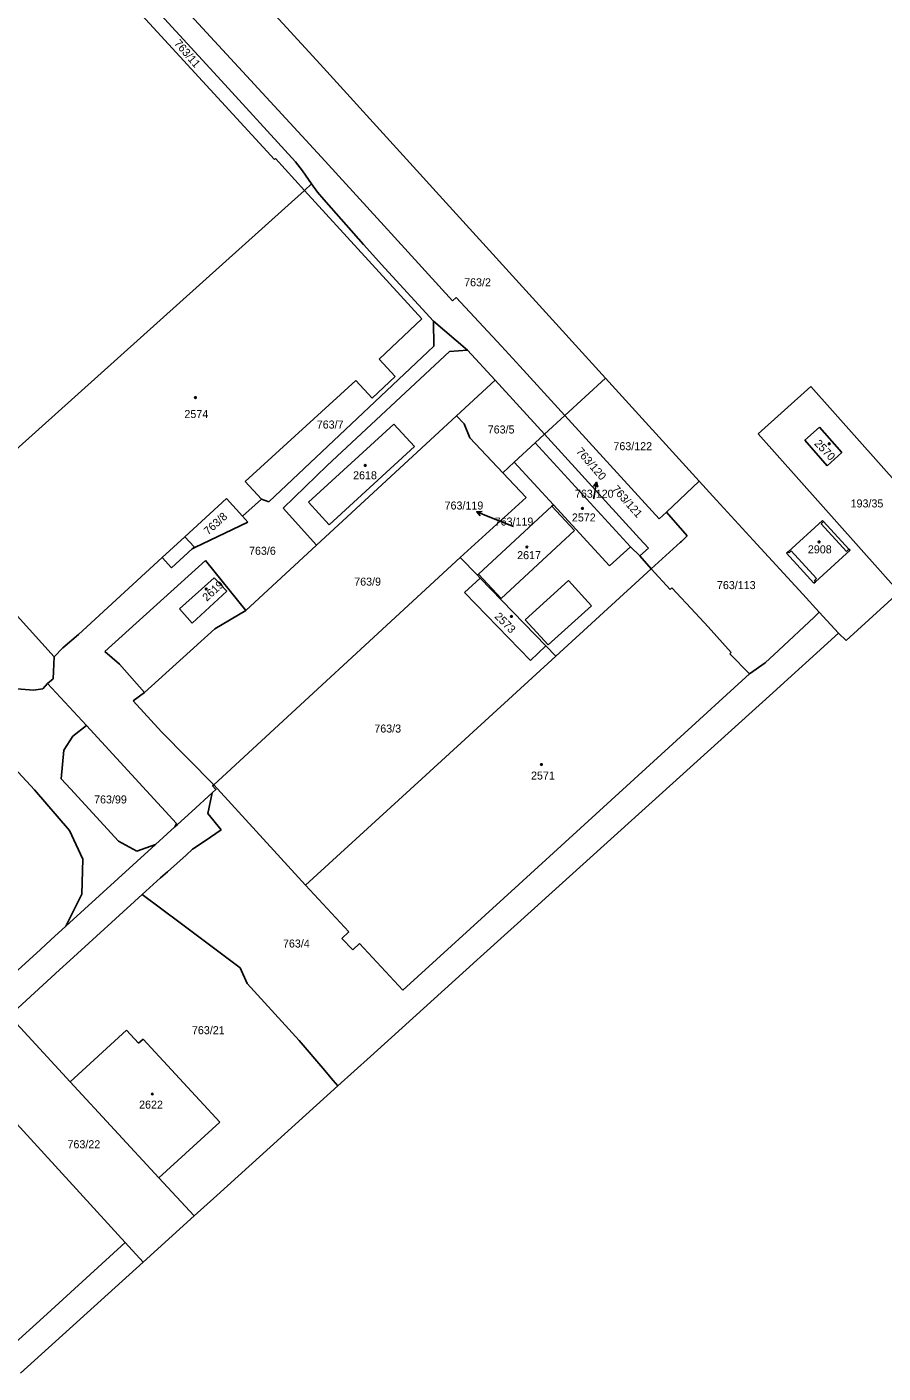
# Model space of a CAD drawing. Extents: x -735249 to -729401, y -1124843 to -1121828.
# Drawn here: x -733466.8 to -733284.9, y -1124663 to -1124377.1 of the extents above; entities that cross this region are included whole.
import ezdxf

# ---------------------------------------------------------------- set-up
doc = ezdxf.new("R2010")
doc.units = 0
for name, color, linetype in [('Vrstva 1', 7, 'Continuous'), ('Vrstva 13', 7, 'Continuous'), ('Vrstva 16', 7, 'Continuous'), ('Vrstva 18', 7, 'Continuous'), ('Vrstva 19', 7, 'Continuous'), ('Vrstva 25', 7, 'Continuous'), ('Vrstva 4', 7, 'Continuous')]:
    doc.layers.add(name, color=color, linetype=linetype)

msp = doc.modelspace()

# ---------------------------------------------------------------- linework, layer by layer
at = {"layer": 'Vrstva 1'}
for points in [[(-733404.54, -1124384.98), (-733429.11, -1124358.16)], [(-733414.26, -1124405.21), (-733454.45, -1124361.38)], [(-733444.86, -1124367.41), (-733425.55, -1124388.43)], [(-733438.89, -1124367.11), (-733421.02, -1124386.52)], [(-733404.54, -1124384.98), (-733343.92, -1124451.68)], [(-733409.79, -1124405.72), (-733425.55, -1124388.43)], [(-733421.02, -1124386.52), (-733404.25, -1124404.71)], [(-733414.04, -1124405.01), (-733414.26, -1124405.21)], [(-733407.88, -1124411.81), (-733414.04, -1124405.01)], [(-733408.31, -1124407.64), (-733409.79, -1124405.72)], [(-733404.25, -1124404.71), (-733390.93, -1124419.3), (-733388.7, -1124421.74)], [(-733406.34, -1124410.43), (-733408.31, -1124407.64)], [(-733407.88, -1124411.81), (-733406.34, -1124410.43)], [(-733406.34, -1124410.43), (-733405.08, -1124412.21)], [(-733486.68, -1124482.54), (-733407.88, -1124411.81)], [(-733407.88, -1124411.81), (-733382.96, -1124439.1)], [(-733405.08, -1124412.21), (-733403.78, -1124413.74)], [(-733390.82, -1124428.31), (-733395.29, -1124423.28), (-733403.78, -1124413.74)], [(-733388.7, -1124421.74), (-733376.38, -1124435.24)], [(-733380.46, -1124439.58), (-733390.82, -1124428.31)], [(-733376.38, -1124435.24), (-733375.6, -1124434.54)], [(-733375.6, -1124434.54), (-733365.99, -1124444.89)], [(-733392.01, -1124447.63), (-733382.96, -1124439.1)], [(-733380.46, -1124439.58), (-733380.35, -1124444.92)], [(-733373.23, -1124445.75), (-733380.46, -1124439.58)], [(-733380.35, -1124444.92), (-733415.42, -1124477.95)], [(-733373.23, -1124445.75), (-733377.02, -1124446)], [(-733367.35, -1124452.11), (-733373.23, -1124445.75)], [(-733362.08, -1124449.17), (-733365.99, -1124444.89)], [(-733377.02, -1124446), (-733403.04, -1124470.24)], [(-733388.56, -1124451.33), (-733392.01, -1124447.63)], [(-733393.49, -1124455.92), (-733388.56, -1124451.33)], [(-733352.53, -1124459.61), (-733362.08, -1124449.17)], [(-733420.46, -1124473.64), (-733396.93, -1124452.21)], [(-733396.93, -1124452.21), (-733393.49, -1124455.92)], [(-733375.53, -1124459.67), (-733367.35, -1124452.11)], [(-733367.35, -1124452.11), (-733356.86, -1124463.6)], [(-733352.53, -1124459.61), (-733343.92, -1124451.68)], [(-733343.92, -1124451.68), (-733324.01, -1124473.58)], [(-733300.3, -1124453.48), (-733311.43, -1124463.54)], [(-733276.14, -1124480.61), (-733300.3, -1124453.48)], [(-733405.3, -1124487.17), (-733375.53, -1124459.67)], [(-733373.9, -1124461.41), (-733375.53, -1124459.67)], [(-733356.86, -1124463.6), (-733352.53, -1124459.61)], [(-733342.88, -1124470.16), (-733352.53, -1124459.61)], [(-733372.72, -1124464.37), (-733373.9, -1124461.41)], [(-733301.54, -1124464.86), (-733298.43, -1124462.12)], [(-733298.43, -1124462.12), (-733293.68, -1124467.51)], [(-733365.73, -1124471.77), (-733372.72, -1124464.37)], [(-733363.28, -1124469.51), (-733358.85, -1124465.43)], [(-733358.85, -1124465.43), (-733356.86, -1124463.6)], [(-733338.58, -1124487.5), (-733358.85, -1124465.43)], [(-733356.86, -1124463.6), (-733336.66, -1124485.74)], [(-733311.43, -1124463.54), (-733281.5, -1124497.14)], [(-733296.82, -1124470.28), (-733301.54, -1124464.86)], [(-733293.68, -1124467.51), (-733296.82, -1124470.28)], [(-733403.04, -1124470.24), (-733412.39, -1124479.29)], [(-733365.73, -1124471.77), (-733363.28, -1124469.51)], [(-733363.28, -1124469.51), (-733354.94, -1124478.6)], [(-733332.49, -1124481.58), (-733342.88, -1124470.16)], [(-733420.46, -1124473.64), (-733417.02, -1124477.42)], [(-733360.76, -1124477.03), (-733365.73, -1124471.77)], [(-733330.97, -1124480.19), (-733324.01, -1124473.58)], [(-733298.49, -1124501.43), (-733301.95, -1124497.55), (-733312.55, -1124486.09), (-733320.31, -1124477.62), (-733324.01, -1124473.58)], [(-733424.42, -1124477.28), (-733433.25, -1124485.38)], [(-733421, -1124481.04), (-733424.42, -1124477.28)], [(-733374.75, -1124489.81), (-733360.76, -1124477.03)], [(-733417.02, -1124477.42), (-733421, -1124481.04)], [(-733417.02, -1124477.42), (-733415.42, -1124477.95)], [(-733412.39, -1124479.29), (-733405.3, -1124487.17)], [(-733355.27, -1124478.9), (-733370.88, -1124493.34)], [(-733355.27, -1124478.9), (-733354.94, -1124478.6)], [(-733354.94, -1124478.6), (-733343.03, -1124491.59)], [(-733486.68, -1124482.54), (-733461.03, -1124510.87)], [(-733431.14, -1124487.68), (-733419.88, -1124482.31)], [(-733421, -1124481.04), (-733419.88, -1124482.31)], [(-733330.97, -1124480.19), (-733332.49, -1124481.58)], [(-733326.54, -1124485.21), (-733330.97, -1124480.19)], [(-733305.1, -1124488.56), (-733297.78, -1124481.91)], [(-733297.78, -1124481.91), (-733297.56, -1124482.15)], [(-733297.56, -1124482.15), (-733292.17, -1124487.99)], [(-733433.25, -1124485.38), (-733431.27, -1124487.54)], [(-733334.75, -1124487.82), (-733336.66, -1124485.74)], [(-733327.76, -1124486.37), (-733326.54, -1124485.21)], [(-733431.75, -1124487.98), (-733436.11, -1124491.98)], [(-733431.14, -1124487.68), (-733431.75, -1124487.98)], [(-733431.27, -1124487.54), (-733431.14, -1124487.68)], [(-733405.3, -1124487.17), (-733420.35, -1124501.03)], [(-733343.03, -1124491.59), (-733338.58, -1124487.5)], [(-733338.58, -1124487.5), (-733336.59, -1124489.42)], [(-733336.59, -1124489.42), (-733334.75, -1124487.82)], [(-733334.17, -1124492.19), (-733327.96, -1124486.55)], [(-733327.96, -1124486.55), (-733327.76, -1124486.37)], [(-733305.45, -1124488.87), (-733305.1, -1124488.56)], [(-733291.95, -1124488.22), (-733299.27, -1124494.92)], [(-733292.17, -1124487.99), (-733291.95, -1124488.22)], [(-733438.09, -1124489.82), (-733455.89, -1124506.16)], [(-733428.87, -1124490.4), (-733450.27, -1124509.76)], [(-733436.11, -1124491.98), (-733438.09, -1124489.82)], [(-733420.35, -1124501.03), (-733428.87, -1124490.4)], [(-733427.11, -1124538.07), (-733374.75, -1124489.81)], [(-733374.75, -1124489.81), (-733371.11, -1124493.56)], [(-733336.59, -1124489.42), (-733334.17, -1124492.19)], [(-733299.66, -1124495.27), (-733305.45, -1124488.87)], [(-733370.52, -1124494.17), (-733373.84, -1124497.19)], [(-733370.88, -1124493.34), (-733371.11, -1124493.56)], [(-733371.11, -1124493.56), (-733370.52, -1124494.17)], [(-733370.52, -1124494.17), (-733356.58, -1124508.55)], [(-733334.17, -1124492.19), (-733354.46, -1124510.74)], [(-733330.17, -1124496.55), (-733334.17, -1124492.19)], [(-733373.84, -1124497.19), (-733359.81, -1124511.68)], [(-733329.79, -1124496.21), (-733330.17, -1124496.55)], [(-733324.8, -1124501.58), (-733329.79, -1124496.21)], [(-733299.27, -1124494.92), (-733299.66, -1124495.27)], [(-733426.91, -1124504.95), (-733420.35, -1124501.03)], [(-733322.11, -1124504.48), (-733324.8, -1124501.58)], [(-733307.15, -1124509.51), (-733299.59, -1124502.46), (-733298.49, -1124501.43)], [(-733298.49, -1124501.43), (-733294.41, -1124505.87)], [(-733441.86, -1124518.49), (-733426.91, -1124504.95)], [(-733317.21, -1124510), (-733322.11, -1124504.48)], [(-733455.89, -1124506.16), (-733459.22, -1124508.97)], [(-733359.81, -1124511.68), (-733356.58, -1124508.55)], [(-733356.58, -1124508.55), (-733354.46, -1124510.74)], [(-733461.25, -1124515.54), (-733461.03, -1124510.87)], [(-733459.22, -1124508.97), (-733461.03, -1124510.87)], [(-733450.27, -1124509.76), (-733447.16, -1124512.42)], [(-733407.66, -1124559.4), (-733382.94, -1124536.79), (-733382.06, -1124535.99), (-733354.46, -1124510.74)], [(-733317.46, -1124510.25), (-733317.21, -1124510)], [(-733313.33, -1124514.49), (-733317.46, -1124510.25)], [(-733309.98, -1124512.15), (-733307.15, -1124509.51)], [(-733447.16, -1124512.42), (-733441.86, -1124518.49)], [(-733313.33, -1124514.49), (-733309.98, -1124512.15)], [(-733477.81, -1124517), (-733465.47, -1124517.99)], [(-733463.48, -1124517.66), (-733462.49, -1124516.53)], [(-733462.49, -1124516.53), (-733461.25, -1124515.54)], [(-733462.49, -1124516.53), (-733454.19, -1124525.46)], [(-733386.93, -1124581.7), (-733362.34, -1124559.24), (-733361.46, -1124558.44), (-733313.33, -1124514.49)], [(-733465.47, -1124517.99), (-733463.48, -1124517.66)], [(-733444.26, -1124520.26), (-733441.86, -1124518.49)], [(-733438.26, -1124526.8), (-733444.26, -1124520.26)], [(-733457.07, -1124527.73), (-733454.19, -1124525.46)], [(-733454.19, -1124525.46), (-733435.03, -1124546.28)], [(-733459, -1124530.72), (-733457.07, -1124527.73)], [(-733427.11, -1124538.07), (-733438.26, -1124526.8)], [(-733472.16, -1124531.61), (-733465.23, -1124539.12)], [(-733459.56, -1124536.83), (-733459, -1124530.72)], [(-733457.57, -1124538.96), (-733459.56, -1124536.83)], [(-733465.23, -1124539.12), (-733457.76, -1124547.8)], [(-733447.38, -1124550.05), (-733457.57, -1124538.96)], [(-733427.46, -1124539.77), (-733431.81, -1124543.73), (-733434.84, -1124546.49)], [(-733427.46, -1124539.77), (-733428.38, -1124544.17)], [(-733427.11, -1124538.07), (-733427.38, -1124538.32), (-733426.69, -1124539.07), (-733427.46, -1124539.77)], [(-733427.11, -1124538.07), (-733407.66, -1124559.4)], [(-733425.53, -1124547.67), (-733428.38, -1124544.17)], [(-733457.76, -1124547.8), (-733454.97, -1124553.88)], [(-733435.4, -1124547), (-733437.06, -1124548.51), (-733439.52, -1124550.76)], [(-733435.03, -1124546.28), (-733435.4, -1124547)], [(-733434.84, -1124546.49), (-733435.4, -1124547)], [(-733430.68, -1124551.11), (-733427.82, -1124549.2), (-733425.53, -1124547.67)], [(-733439.52, -1124550.76), (-733458.57, -1124568.11)], [(-733443.47, -1124552.19), (-733447.38, -1124550.05)], [(-733439.52, -1124550.76), (-733443.47, -1124552.19)], [(-733430.68, -1124551.11), (-733431.63, -1124551.74)], [(-733454.97, -1124553.88), (-733455.16, -1124561.29)], [(-733431.63, -1124551.74), (-733433.03, -1124552.99), (-733436.97, -1124556.53), (-733438.45, -1124557.85), (-733442.33, -1124561.34)], [(-733407.66, -1124559.4), (-733398.43, -1124569.33)], [(-733470.57, -1124587.16), (-733459.91, -1124577.41), (-733457.7, -1124575.39), (-733442.33, -1124561.34)], [(-733455.16, -1124561.29), (-733458.57, -1124568.11)], [(-733442.33, -1124561.34), (-733434.01, -1124567.6)], [(-733458.57, -1124568.11), (-733461.75, -1124571.01), (-733463.97, -1124573.03), (-733527.19, -1124630.66)], [(-733434.01, -1124567.6), (-733421.56, -1124576.96)], [(-733398.43, -1124569.33), (-733399.89, -1124570.69)], [(-733399.89, -1124570.69), (-733397.6, -1124573.15)], [(-733397.6, -1124573.15), (-733396.14, -1124571.79)], [(-733396.14, -1124571.79), (-733386.93, -1124581.7)], [(-733421.56, -1124576.96), (-733420.04, -1124580.27)], [(-733420.04, -1124580.27), (-733408.96, -1124592.38)], [(-733470.57, -1124587.16), (-733470.26, -1124587.49), (-733468.23, -1124589.7), (-733457.62, -1124601.18)], [(-733445.67, -1124590.21), (-733457.62, -1124601.18)], [(-733443.16, -1124592.94), (-733445.67, -1124590.21)], [(-733442.17, -1124592.09), (-733443.16, -1124592.94)], [(-733425.82, -1124609.73), (-733442.17, -1124592.09)], [(-733408.96, -1124592.38), (-733403.56, -1124598.75), (-733402.52, -1124599.97), (-733401.76, -1124600.87), (-733400.76, -1124602.05)], [(-733478.07, -1124600.22), (-733445.95, -1124635.32)], [(-733457.62, -1124601.18), (-733438.81, -1124621.55)], [(-733438.81, -1124621.55), (-733425.82, -1124609.73)], [(-733438.81, -1124621.55), (-733431.31, -1124629.67)], [(-733454.25, -1124642.89), (-733445.95, -1124635.32)], [(-733445.95, -1124635.32), (-733442.15, -1124639.48)], [(-733462.52, -1124650.43), (-733454.25, -1124642.89)], [(-733462.52, -1124650.43), (-733470.79, -1124657.97)]]:
    msp.add_lwpolyline(points, dxfattribs=at)
at = {"layer": 'Vrstva 13'}
for points in [[(-733292.77, -1124507.44), (-733281.5, -1124497.14)], [(-733309.09, -1124519.15), (-733294.41, -1124505.87)], [(-733294.41, -1124505.87), (-733292.77, -1124507.44)], [(-733357.41, -1124562.85), (-733309.09, -1124519.15)], [(-733389.4, -1124591.77), (-733371.23, -1124575.35), (-733370.43, -1124574.62), (-733358.3, -1124563.65), (-733357.41, -1124562.85)], [(-733400.76, -1124602.05), (-733393.85, -1124595.8), (-733389.4, -1124591.77)], [(-733400.76, -1124602.05), (-733426.5, -1124625.32), (-733431.31, -1124629.67)], [(-733431.31, -1124629.67), (-733442.15, -1124639.48)], [(-733442.15, -1124639.48), (-733468.2, -1124663.04)]]:
    msp.add_lwpolyline(points, dxfattribs=at)
at = {"layer": 'Vrstva 16'}
for points in [[(-733346.37, -1124477.29), (-733346.29, -1124476.77)], [(-733363.42, -1124483.2), (-733368.46, -1124481.19)]]:
    msp.add_lwpolyline(points, dxfattribs=at)
at = {"layer": 'Vrstva 25'}
for points in [[(-733346.485, -1124474.718), (-733345.842, -1124473.804), (-733345.497, -1124474.868)], [(-733346.29, -1124476.77), (-733345.842, -1124473.804)], [(-733370.502, -1124480.908), (-733371.243, -1124480.072), (-733370.129, -1124479.981)], [(-733368.46, -1124481.19), (-733371.243, -1124480.072)]]:
    msp.add_lwpolyline(points, dxfattribs=at)
for centre, radius in [((-733431.03, -1124455.8), 0.175), ((-733296.36, -1124465.63), 0.175), ((-733394.95, -1124470.24), 0.175), ((-733348.8, -1124479.37), 0.175), ((-733360.6, -1124487.57), 0.175), ((-733298.51, -1124486.47), 0.175), ((-733428.74, -1124496.49), 0.174), ((-733363.89, -1124502.31), 0.174), ((-733357.51, -1124533.76), 0.175), ((-733440.19, -1124603.74), 0.175)]:
    msp.add_circle(centre, radius, dxfattribs=at)
at = {"layer": 'Vrstva 4'}
for points in [[(-733407.04, -1124478.02), (-733388.89, -1124461.43)], [(-733388.89, -1124461.43), (-733384.5, -1124466.23)], [(-733384.5, -1124466.23), (-733402.64, -1124482.82)], [(-733402.64, -1124482.82), (-733407.04, -1124478.02)], [(-733355.27, -1124478.9), (-733350.51, -1124484.03)], [(-733297.56, -1124482.15), (-733298.1, -1124482.65)], [(-733298.1, -1124482.65), (-733292.71, -1124488.49)], [(-733438.09, -1124489.82), (-733433.25, -1124485.38)], [(-733350.51, -1124484.03), (-733366.1, -1124498.49)], [(-733431.75, -1124487.98), (-733431.27, -1124487.54)], [(-733304.88, -1124488.79), (-733305.1, -1124488.56)], [(-733304.44, -1124488.39), (-733304.88, -1124488.79)], [(-733299.05, -1124494.28), (-733304.44, -1124488.39)], [(-733292.71, -1124488.49), (-733292.17, -1124487.99)], [(-733434.42, -1124500.72), (-733427.05, -1124494.08)], [(-733427.05, -1124494.08), (-733424.39, -1124496.93)], [(-733366.1, -1124498.49), (-733370.88, -1124493.34)], [(-733299.49, -1124494.69), (-733299.05, -1124494.28)], [(-733424.39, -1124496.93), (-733431.73, -1124503.73)], [(-733351.76, -1124494.64), (-733360.98, -1124503.05)], [(-733346.88, -1124500.04), (-733351.76, -1124494.64)], [(-733299.27, -1124494.92), (-733299.49, -1124494.69)], [(-733356.05, -1124508.37), (-733346.88, -1124500.04)], [(-733431.73, -1124503.73), (-733434.42, -1124500.72)], [(-733360.98, -1124503.05), (-733356.05, -1124508.37)]]:
    msp.add_lwpolyline(points, dxfattribs=at)

# ---------------------------------------------------------------- texts
at = {"layer": 'Vrstva 16'}
msp.add_text('763/120', height=1.7, rotation=310.90247, dxfattribs=at).set_placement((-733350.246, -1124467.325))
msp.add_text('763/119', height=1.7, dxfattribs=at).set_placement((-733378.088, -1124479.59))
at = {"layer": 'Vrstva 18'}
for s, rotation, p in [('763/11', 310.90247, (-733435.658, -1124380.65)), ('763/121', 311.80248, (-733342.635, -1124475.364)), ('763/8', 41.90033, (-733428.325, -1124485.098))]:
    msp.add_text(s, height=1.7, rotation=rotation, dxfattribs=at).set_placement(p)
for s, p in [('763/2', (-733373.93, -1124432.17)), ('763/7', (-733405.25, -1124462.39)), ('763/5', (-733368.92, -1124463.44)), ('763/122', (-733342.218, -1124466.99)), ('763/120', (-733350.398, -1124477.09)), ('193/35', (-733291.82, -1124479.15)), ('763/119', (-733367.448, -1124483)), ('763/6', (-733419.64, -1124489.21)), ('763/9', (-733397.29, -1124495.76)), ('763/113', (-733320.22, -1124496.5)), ('763/3', (-733393.02, -1124526.97)), ('763/99', (-733452.56, -1124542.03)), ('763/4', (-733412.43, -1124572.64)), ('763/21', (-733431.77, -1124591.05)), ('763/22', (-733458.21, -1124615.28))]:
    msp.add_text(s, height=1.7, dxfattribs=at).set_placement(p)
at = {"layer": 'Vrstva 19'}
for s, p in [('2574', (-733433.37, -1124460.16)), ('2618', (-733397.53, -1124473.17)), ('2572', (-733351.04, -1124482.13)), ('2617', (-733362.67, -1124490.14)), ('2908', (-733300.9, -1124488.9)), ('2571', (-733359.72, -1124536.96)), ('2622', (-733443, -1124606.86))]:
    msp.add_text(s, height=1.7, dxfattribs=at).set_placement(p)
for s, rotation, p in [('2570', 313.80249, (-733299.648, -1124465.695)), ('2619', 42.50034, (-733428.618, -1124499.208)), ('2573', 315.00251, (-733367.598, -1124502.46))]:
    msp.add_text(s, height=1.7, rotation=rotation, dxfattribs=at).set_placement(p)

doc.saveas('drawing.dxf')
